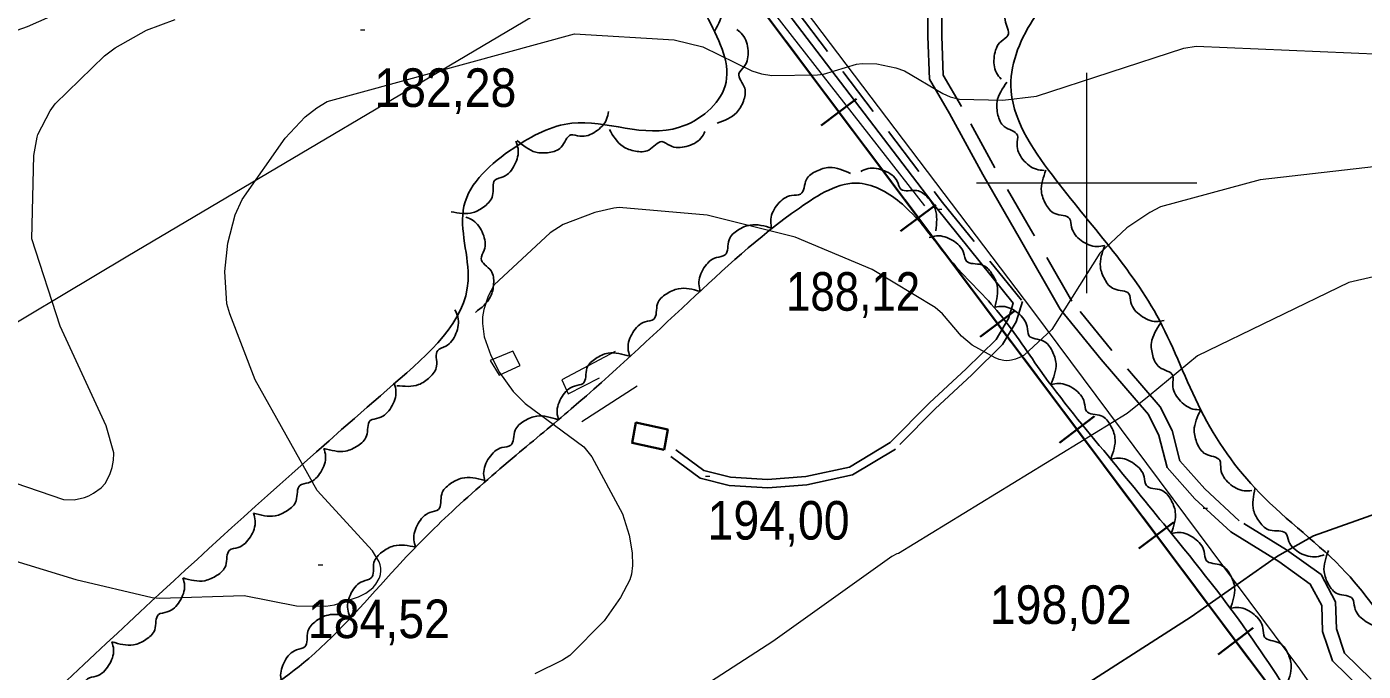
# Model space of a CAD drawing. Extents: x 480269 to 484877, y 4383588 to 4386804.
# Drawn here: x 482259.6 to 482562.7, y 4385389.2 to 4385535.4 of the extents above; entities that cross this region are included whole.
import ezdxf

# ---------------------------------------------------------------- set-up
doc = ezdxf.new("R2010")
doc.units = 0
doc.header["$LTSCALE"] = 3.8
doc.linetypes.add('MEDIUM_DASHED', pattern=[4.5, 3, -1.5])
for name, color, linetype, lineweight in [('1', 7, 'Continuous', 13), ('27', 7, 'Continuous', 25), ('34', 7, 'Continuous', 35), ('38', 7, 'Continuous', 25), ('47', 7, 'Continuous', 35), ('51', 7, 'Continuous', 13), ('7', 7, 'Continuous', 13), ('8', 7, 'Continuous', 25), ('9', 7, 'Continuous', 13)]:
    doc.layers.add(name, color=color, linetype=linetype, lineweight=lineweight)

msp = doc.modelspace()

# ---------------------------------------------------------------- linework, layer by layer
at = {"layer": '1'}
for p, q in [((482500, 4385525), (482500, 4385475)), ((482475, 4385500), (482525, 4385500))]:
    msp.add_line(p, q, dxfattribs=at)
at = {"layer": '27'}
for points in [[(482134.14, 4385639.56), (482145.42, 4385616.05), (482167.98, 4385611.34), (482199.94, 4385629.21), (482256.34, 4385654.6), (482299.58, 4385676.23), (482309.92, 4385675.29), (482324.96, 4385660.25), (482353.16, 4385626.39), (482366.32, 4385607.58), (482355.04, 4385597.24), (482347.52, 4385585.01), (482347.52, 4385561.5), (482356.92, 4385553.04), (482382.29, 4385553.98), (482400.15, 4385553.98), (482414.25, 4385537.05), (482418.01, 4385522), (482407.67, 4385512.6), (482383.23, 4385513.54), (482370.08, 4385507.9), (482358.8, 4385494.73), (482359.74, 4385477.8), (482342.82, 4385454.29), (482257.28, 4385376.24), (482191.48, 4385317.93), (482156.7, 4385290.66), (482136.02, 4385273.73), (482119.1, 4385272.79), (482113.46, 4385285.02), (482126.62, 4385312.29), (482143.54, 4385346.14), (482160.46, 4385378.12), (482156.7, 4385395.99), (482134.14, 4385407.27), (482113.46, 4385416.68), (482093.72, 4385412.91), (482087.14, 4385401.63), (482072.1, 4385398.81), (482050.48, 4385407.27), (482035.44, 4385408.21), (482021.34, 4385395.05), (482005.36, 4385398.81), (482011, 4385429.84), (482001.6, 4385476.86), (481971.52, 4385519.18), (481936.74, 4385563.38), (481930.16, 4385579.37), (481941.44, 4385597.24), (481940.5, 4385616.99), (481916.06, 4385648.96), (481908.54, 4385674.35), (481928.28, 4385695.98), (481936.74, 4385694.1), (481957.42, 4385664.01), (481967.76, 4385648.02), (481979.04, 4385640.5), (481992.2, 4385648.02), (482008.18, 4385667.77), (482022.28, 4385668.71), (482035.44, 4385653.66), (482062.7, 4385651.78), (482096.54, 4385655.54), (482120.04, 4385653.66), (482134.14, 4385639.56)], [(482542.34, 4385576.13), (482572.3, 4385598.45), (482613.4, 4385606.67), (482669.38, 4385601.97), (482699.92, 4385603.54), (482716.36, 4385597.27), (482706.58, 4385589.44), (482664.3, 4385586.7), (482640.81, 4385577.69), (482659.6, 4385562.02), (482674.47, 4385548.71), (482701.09, 4385543.22), (482742.98, 4385528.73), (482771.17, 4385497.4), (482787.61, 4385488.78), (482810.32, 4385489.57), (482832.24, 4385507.97), (482853.77, 4385510.32), (482862.39, 4385502.1), (482893.71, 4385505.62), (482910.54, 4385507.58), (482910.93, 4385544.79), (482907.8, 4385570.25), (482898.79, 4385625.47), (482891.36, 4385663.07), (482883.53, 4385676.78), (482864.34, 4385664.64), (482827.54, 4385621.56), (482795.44, 4385594.92), (482777.04, 4385578.47), (482768.43, 4385580.04), (482764.52, 4385594.53), (482742.98, 4385614.9), (482717.54, 4385624.3), (482701.88, 4385658.37), (482687, 4385665.03), (482672.91, 4385661.11), (482672.12, 4385638.4), (482670.95, 4385628.21), (482641.98, 4385624.69), (482607.53, 4385626.26), (482591.48, 4385631.35), (482599.89, 4385643.3)], [(482987.06, 4385196.22), (482962.01, 4385203.27), (482933.82, 4385208.75), (482918.16, 4385210.32), (482910.33, 4385217.37), (482911.12, 4385227.55), (482911.12, 4385236.17), (482900.16, 4385244), (482857.87, 4385258.89), (482836.73, 4385270.64), (482824.21, 4385265.15), (482832.82, 4385247.14), (482820.29, 4385239.3), (482767.05, 4385239.3), (482715.37, 4385240.87), (482694.23, 4385249.49), (482675.44, 4385265.94), (482679.36, 4385287.09), (482678.57, 4385302.75), (482650.39, 4385311.37), (482636.29, 4385330.17), (482633.95, 4385351.32), (482617.5, 4385368.55), (482588.53, 4385379.52), (482572.87, 4385393.62), (482558.78, 4385411.63), (482539.21, 4385429.65), (482525.9, 4385448.45), (482516.5, 4385468.82), (482492.23, 4385501.72), (482482.83, 4385522.08), (482488.31, 4385537.75), (482533.73, 4385569.87), (482542.34, 4385576.13)], [(482405.09, 4385553.44), (482406.87, 4385553.4), (482410.15, 4385551.5), (482411.85, 4385548.23), (482412, 4385546.18), (482415.16, 4385544.56), (482416.87, 4385542.11), (482417.41, 4385539.14), (482415.67, 4385534.49)], [(482480.6, 4385523.55), (482479.55, 4385524.98), (482479.05, 4385528.74), (482480.61, 4385532.09), (482482.14, 4385533.46), (482481.5, 4385536.95), (482482.4, 4385539.8), (482484.43, 4385542.04), (482489.18, 4385543.48)], [(482420.67, 4385534.8), (482421.99, 4385533.61), (482423.22, 4385530.02), (482422.36, 4385526.43), (482421.13, 4385524.78), (482422.46, 4385521.49), (482422.15, 4385518.52), (482420.61, 4385515.92), (482416.24, 4385513.55)], [(482490.37, 4385502.84), (482488.61, 4385503.07), (482485.55, 4385505.32), (482484.22, 4385508.76), (482484.29, 4385510.81), (482481.33, 4385512.77), (482479.89, 4385515.39), (482479.68, 4385518.41), (482481.93, 4385522.83)], [(482391.54, 4385516.19), (482391.15, 4385514.46), (482388.63, 4385511.62), (482385.08, 4385510.6), (482383.05, 4385510.87), (482380.82, 4385508.09), (482378.09, 4385506.9), (482375.06, 4385506.97), (482370.86, 4385509.6)], [(482413.45, 4385511.64), (482412.52, 4385510.13), (482409.22, 4385508.26), (482405.53, 4385508.45), (482403.69, 4385509.36), (482400.69, 4385507.45), (482397.71, 4385507.21), (482394.88, 4385508.25), (482391.76, 4385512.11)], [(482370.53, 4385509.47), (482371.06, 4385507.77), (482370.29, 4385504.06), (482367.72, 4385501.4), (482365.82, 4385500.62), (482365.28, 4385497.1), (482363.5, 4385494.71), (482360.85, 4385493.26), (482355.89, 4385493.45)], [(482428.48, 4385489.96), (482428.37, 4385491.73), (482429.98, 4385495.17), (482433.09, 4385497.15), (482435.12, 4385497.47), (482436.46, 4385500.76), (482438.75, 4385502.68), (482441.67, 4385503.48), (482446.44, 4385502.14)], [(482448.76, 4385502.58), (482450.42, 4385503.22), (482454.18, 4385502.73), (482457.01, 4385500.36), (482457.93, 4385498.53), (482461.48, 4385498.24), (482464, 4385496.64), (482465.64, 4385494.1), (482465.81, 4385489.15)], [(482504.07, 4385485.77), (482502.31, 4385485.54), (482498.77, 4385486.92), (482496.6, 4385489.91), (482496.14, 4385491.91), (482492.77, 4385493.04), (482490.71, 4385495.2), (482489.74, 4385498.06), (482490.77, 4385502.91)], [(482625.51, 4385282.56), (482642.43, 4385259.65), (482650.38, 4385244.64), (482647.78, 4385242.37), (482636.62, 4385237.32), (482619.6, 4385231), (482606.07, 4385227.49), (482592.32, 4385225.27), (482576.02, 4385223.66), (482565.3, 4385225.16), (482544.25, 4385237.98), (482530.74, 4385248.12), (482521.45, 4385250.21), (482506.84, 4385248), (482489.75, 4385241.2), (482474.05, 4385233.67), (482467.83, 4385231.98), (482446.42, 4385237.18), (482431.83, 4385245.15), (482427.52, 4385258.1), (482433.95, 4385267.51), (482447.44, 4385281.6), (482466.7, 4385298.44), (482480.68, 4385311.65), (482486, 4385318.16), (482489.98, 4385329.2), (482485.82, 4385343.36), (482475.74, 4385354.14), (482463.65, 4385352.6), (482442.18, 4385344.35), (482419.61, 4385337.03), (482392.84, 4385327.98), (482375.42, 4385322.04), (482354.47, 4385315.04), (482335.63, 4385313.3), (482324.91, 4385311.71), (482306.75, 4385298.27), (482298.77, 4385288.95), (482284.61, 4385269.24), (482273.64, 4385250.87), (482262.03, 4385234.12), (482247.6, 4385214.12), (482240.37, 4385209.68), (482231.84, 4385210.09), (482210.78, 4385220.1), (482179.62, 4385233.3), (482175.12, 4385239.41), (482174.28, 4385251.32), (482183.7, 4385264.71), (482206.93, 4385288.25), (482225.02, 4385306.72), (482255.15, 4385335.95), (482274.61, 4385354.56), (482305.02, 4385378.68), (482323.6, 4385392.1), (482343.47, 4385412.74), (482356.09, 4385425.44), (482370.63, 4385438.23), (482383.14, 4385448.74), (482409.87, 4385473.1), (482434.85, 4385494.28), (482448.48, 4385499.91), (482458.21, 4385495.14), (482469.07, 4385482.48), (482479.65, 4385471.01), (482489.49, 4385457.47), (482504.85, 4385438.05), (482518.31, 4385421.58), (482537.64, 4385396.47), (482552.32, 4385375.39), (482572.69, 4385353.07), (482605.31, 4385309.46), (482625.51, 4385282.56)], [(482359.24, 4385492.21), (482360.85, 4385491.47), (482363.1, 4385488.41), (482363.36, 4385484.73), (482362.68, 4385482.79), (482364.93, 4385480.04), (482365.52, 4385477.12), (482364.83, 4385474.18), (482361.38, 4385470.62)], [(482412.39, 4385475.33), (482412.05, 4385477.07), (482413.2, 4385480.69), (482416.03, 4385483.05), (482418, 4385483.64), (482418.91, 4385487.07), (482420.93, 4385489.27), (482423.72, 4385490.43), (482428.63, 4385489.72)], [(482464.26, 4385487.57), (482465.99, 4385487.97), (482469.64, 4385486.93), (482472.09, 4385484.17), (482472.74, 4385482.22), (482476.2, 4385481.42), (482478.46, 4385479.47), (482479.71, 4385476.72), (482479.15, 4385471.79)], [(482517.57, 4385468.78), (482515.81, 4385468.54), (482512.27, 4385469.89), (482510.06, 4385472.85), (482509.59, 4385474.85), (482506.21, 4385475.94), (482504.13, 4385478.09), (482503.12, 4385480.94), (482504.11, 4385485.8)], [(482396.38, 4385460.68), (482396.01, 4385462.42), (482397.09, 4385466.05), (482399.88, 4385468.47), (482401.84, 4385469.09), (482402.68, 4385472.54), (482404.66, 4385474.78), (482407.43, 4385475.99), (482412.35, 4385475.37)], [(482356.75, 4385471.21), (482357.41, 4385469.57), (482356.98, 4385465.8), (482354.65, 4385462.93), (482352.83, 4385461.98), (482352.59, 4385458.44), (482351.03, 4385455.89), (482348.51, 4385454.22), (482343.56, 4385453.98)], [(482479.21, 4385471.81), (482480.98, 4385471.97), (482484.45, 4385470.45), (482486.51, 4385467.39), (482486.89, 4385465.37), (482490.21, 4385464.11), (482492.19, 4385461.88), (482493.06, 4385458.98), (482491.84, 4385454.17)], [(482525.87, 4385448.52), (482524.1, 4385448.69), (482520.98, 4385450.84), (482519.54, 4385454.24), (482519.55, 4385456.29), (482516.52, 4385458.16), (482515.01, 4385460.73), (482514.7, 4385463.74), (482516.81, 4385468.23)], [(482380.27, 4385446.15), (482379.91, 4385447.89), (482381.03, 4385451.51), (482383.84, 4385453.9), (482385.81, 4385454.5), (482386.69, 4385457.95), (482388.69, 4385460.16), (482391.47, 4385461.35), (482396.39, 4385460.67)], [(482343, 4385454.45), (482343.37, 4385452.72), (482342.29, 4385449.08), (482339.5, 4385446.67), (482337.54, 4385446.05), (482336.7, 4385442.59), (482334.72, 4385440.36), (482331.95, 4385439.14), (482327.03, 4385439.76)], [(482491.95, 4385454.25), (482493.7, 4385454.5), (482497.25, 4385453.16), (482499.47, 4385450.2), (482499.94, 4385448.2), (482503.33, 4385447.12), (482505.41, 4385444.98), (482506.43, 4385442.13), (482505.46, 4385437.27)], [(482537.49, 4385430.19), (482535.72, 4385430.13), (482532.33, 4385431.84), (482530.45, 4385435.02), (482530.19, 4385437.05), (482526.94, 4385438.5), (482525.09, 4385440.84), (482524.39, 4385443.78), (482525.87, 4385448.52)], [(482363.55, 4385432.3), (482363.26, 4385434.06), (482364.51, 4385437.64), (482367.41, 4385439.92), (482369.4, 4385440.45), (482370.4, 4385443.86), (482372.49, 4385445.99), (482375.31, 4385447.08), (482380.2, 4385446.23)], [(482327.04, 4385439.75), (482327.41, 4385438.02), (482326.33, 4385434.38), (482323.54, 4385431.97), (482321.58, 4385431.35), (482320.74, 4385427.89), (482318.76, 4385425.66), (482315.99, 4385424.44), (482311.07, 4385425.06)], [(482505.48, 4385437.28), (482507.23, 4385437.56), (482510.8, 4385436.26), (482513.05, 4385433.33), (482513.55, 4385431.34), (482516.95, 4385430.29), (482519.06, 4385428.18), (482520.11, 4385425.35), (482519.2, 4385420.47)], [(482347.87, 4385417.3), (482347.44, 4385419.02), (482348.39, 4385422.69), (482351.09, 4385425.21), (482353.02, 4385425.9), (482353.74, 4385429.39), (482355.64, 4385431.69), (482358.36, 4385433.01), (482363.3, 4385432.56)], [(482553.86, 4385415.64), (482552.15, 4385415.16), (482548.45, 4385416.01), (482545.86, 4385418.64), (482545.12, 4385420.56), (482541.62, 4385421.18), (482539.26, 4385423.01), (482537.87, 4385425.7), (482538.18, 4385430.65)], [(482311.07, 4385425.06), (482311.45, 4385423.32), (482310.36, 4385419.68), (482307.57, 4385417.27), (482305.62, 4385416.65), (482304.77, 4385413.19), (482302.79, 4385410.96), (482300.02, 4385409.74), (482295.1, 4385410.36)], [(482519.19, 4385420.46), (482520.95, 4385420.69), (482524.48, 4385419.32), (482526.67, 4385416.35), (482527.13, 4385414.35), (482530.5, 4385413.23), (482532.57, 4385411.07), (482533.56, 4385408.22), (482532.55, 4385403.36)], [(482332.92, 4385401.58), (482332.42, 4385403.29), (482333.25, 4385406.99), (482335.87, 4385409.59), (482337.78, 4385410.35), (482338.38, 4385413.85), (482340.2, 4385416.21), (482342.88, 4385417.62), (482347.83, 4385417.34)], [(482568.29, 4385399.58), (482566.53, 4385399.34), (482562.99, 4385400.7), (482560.79, 4385403.66), (482560.32, 4385405.66), (482556.94, 4385406.76), (482554.86, 4385408.91), (482553.86, 4385411.76), (482554.85, 4385416.62)], [(482295.07, 4385410.4), (482295.43, 4385408.66), (482294.31, 4385405.04), (482291.5, 4385402.65), (482289.53, 4385402.04), (482288.66, 4385398.6), (482286.66, 4385396.38), (482283.88, 4385395.19), (482278.96, 4385395.86)], [(482532.75, 4385403.51), (482534.52, 4385403.64), (482537.97, 4385402.07), (482539.99, 4385398.98), (482540.34, 4385396.95), (482543.64, 4385395.65), (482545.58, 4385393.38), (482546.41, 4385390.47), (482545.13, 4385385.68)], [(482317.71, 4385386.09), (482317.25, 4385387.81), (482318.15, 4385391.49), (482320.81, 4385394.05), (482322.73, 4385394.77), (482323.4, 4385398.26), (482325.26, 4385400.6), (482327.96, 4385401.95), (482332.91, 4385401.59)], [(482278.97, 4385395.85), (482279.33, 4385394.11), (482278.21, 4385390.49), (482275.4, 4385388.09), (482273.44, 4385387.49), (482272.56, 4385384.04), (482270.56, 4385381.83), (482267.78, 4385380.64), (482262.87, 4385381.3)]]:
    msp.add_spline(points, degree=3, dxfattribs=at)
at = {"layer": '34'}
for p, q in [((482431.83, 4385532.05), (482437.83, 4385524.05)), ((482439.83, 4385513.05), (482447.83, 4385519.05)), ((482440.83, 4385520.05), (482446.82, 4385512.05)), ((482449.82, 4385508.05), (482455.82, 4385500.05)), ((482457.82, 4385489.05), (482465.82, 4385495.05)), ((482458.82, 4385496.05), (482464.82, 4385488.05)), ((482467.82, 4385484.05), (482473.82, 4385476.04)), ((482475.82, 4385465.04), (482483.82, 4385471.04)), ((482476.82, 4385472.04), (482482.82, 4385464.04)), ((482485.81, 4385460.04), (482491.81, 4385452.04)), ((482494.81, 4385448.04), (482500.81, 4385440.04)), ((482493.81, 4385441.04), (482501.81, 4385447.04)), ((482503.81, 4385436.04), (482509.81, 4385428.04)), ((482512.81, 4385424.04), (482518.81, 4385416.04)), ((482511.81, 4385417.04), (482519.81, 4385423.04)), ((482521.81, 4385412.03), (482527.8, 4385404.03)), ((482530.8, 4385400.03), (482536.8, 4385392.03)), ((482529.8, 4385393.03), (482537.8, 4385399.03))]:
    msp.add_line(p, q, dxfattribs=at)
msp.add_lwpolyline([(481732.67, 4386453.74), (481770, 4386403), (482108, 4385964), (482722, 4385145)], dxfattribs=at)
at = {"layer": '38', "linetype": 'MEDIUM_DASHED'}
for points in [[(482311.08, 4385700.45), (482314.84, 4385696.17), (482364.97, 4385629.8), (482423.96, 4385552.47), (482467.32, 4385495.55), (482485.42, 4385473.09), (482484, 4385468.46), (482480.95, 4385463.29), (482473.99, 4385456.43), (482465.68, 4385448.75), (482456.62, 4385439.61), (482446.93, 4385433.76), (482436.58, 4385431.5), (482427.68, 4385430.83), (482418.96, 4385431.34), (482412.36, 4385433.03), (482405.73, 4385437.9)], [(482564.56, 4385387.37), (482558.49, 4385393.3), (482556.66, 4385398.8), (482556.45, 4385404.92), (482553.16, 4385411.12), (482545.35, 4385416.72), (482534.59, 4385423.32), (482526.81, 4385430.55), (482521.11, 4385436.94), (482519.39, 4385443.81), (482516.67, 4385449.18), (482505.71, 4385461.94), (482496.64, 4385473.15), (482487.78, 4385488.62), (482479.21, 4385503.41), (482471.65, 4385517.3), (482467.47, 4385524.44), (482467.17, 4385533.25), (482467.11, 4385545.35)]]:
    msp.add_lwpolyline(points, dxfattribs=at)
at = {"layer": '38'}
for points in [[(482311.25, 4385694.68), (482313.35, 4385695.01), (482363.48, 4385628.66), (482422.47, 4385551.33), (482465.85, 4385494.39), (482483.33, 4385472.69), (482482.27, 4385469.23), (482479.46, 4385464.45), (482472.69, 4385457.79), (482464.38, 4385450.1), (482455.45, 4385441.1), (482446.23, 4385435.53), (482436.3, 4385433.36), (482427.66, 4385432.71), (482419.26, 4385433.2), (482413.18, 4385434.76), (482406.84, 4385439.41)], [(482562.33, 4385385.12), (482555.73, 4385391.57), (482553.51, 4385398.23), (482553.31, 4385404.08), (482550.71, 4385408.98), (482543.6, 4385414.08), (482532.67, 4385420.79), (482524.55, 4385428.33), (482518.23, 4385435.41), (482516.41, 4385442.69), (482514.01, 4385447.41), (482503.28, 4385459.92), (482494.02, 4385471.36), (482485.04, 4385487.04), (482476.45, 4385501.86), (482468.89, 4385515.74), (482464.33, 4385523.53), (482464, 4385533.19), (482463.94, 4385545.14)]]:
    msp.add_lwpolyline(points, dxfattribs=at)
at = {"layer": '47'}
msp.add_lwpolyline([(482404.2, 4385439.45), (482404.99, 4385444.01), (482397.8, 4385445.61), (482396.93, 4385440.99)], close=True, dxfattribs=at)
at = {"layer": '51'}
for p, q in [((482412.24, 4385560.23), (482282.57, 4385483.33)), ((482385.56, 4385445.85), (482398.09, 4385453.92))]:
    msp.add_line(p, q, dxfattribs=at)
for points in [[(482404.1, 4385677.73), (482302.92, 4385714.75), (482302.94, 4385713.84), (482359.86, 4385638.29), (482423.37, 4385556.01), (482487.7, 4385471.02), (482548.28, 4385389.71), (482609.6, 4385302.12), (482658.45, 4385236.36), (482731.86, 4385137.6), (482793.32, 4385159.98), (482893.05, 4385195.69), (482991.91, 4385230.66), (483071.52, 4385260.62), (483095.48, 4385269.3)], [(482463.32, 4385494.77), (482386.27, 4385593.5), (482335.63, 4385568.94), (482259.74, 4385535.43), (482256.11, 4385534.08)], [(482282.57, 4385483.33), (482245.11, 4385461), (482223.11, 4385448.41), (482186.74, 4385425.45), (482177.68, 4385433.66), (482138.07, 4385362.41)], [(482371.51, 4385458.53), (482369.89, 4385461.8), (482364.73, 4385459.72)], [(482393.1, 4385461.72), (482381.01, 4385455.28), (482382.41, 4385452.17), (482389.52, 4385455.78)], [(482364.73, 4385459.72), (482366.74, 4385456.39), (482371.51, 4385458.53)]]:
    msp.add_lwpolyline(points, dxfattribs=at)
at = {"layer": '7'}
for p, q in [((482335.3, 4385534.71), (482336.3, 4385534.71)), ((482466.19, 4385494.01), (482467.19, 4385494.01)), ((482413.54, 4385433.43), (482414.54, 4385433.43)), ((482526.44, 4385426.18), (482527.44, 4385426.18)), ((482325.76, 4385413.3), (482326.76, 4385413.3))]:
    msp.add_line(p, q, dxfattribs=at)
at = {"layer": '8'}
msp.add_lwpolyline([(482853.51, 4385473.63), (482852.75, 4385473.18), (482852.36, 4385473), (482851.69, 4385472.81), (482851.03, 4385472.74), (482849.91, 4385472.8), (482849.19, 4385472.92), (482848.25, 4385473.22), (482841.95, 4385477.39), (482827.34, 4385484.54), (482821.42, 4385485.98), (482815.79, 4385486.59), (482790.46, 4385484.64), (482771.85, 4385485.61), (482764.37, 4385485.03), (482690.09, 4385470.49), (482656.59, 4385457.23), (482551.42, 4385419.93), (482543.3, 4385415.32), (482523.69, 4385401.52), (482493.55, 4385382.17)], dxfattribs=at)
at = {"layer": '9'}
for points in [[(482276.51, 4385430.84), (482277.41, 4385431.79), (482277.46, 4385431.8), (482278.52, 4385433.83), (482279.05, 4385435.41), (482279.35, 4385437.1), (482279.42, 4385438.56), (482279.41, 4385438.72), (482277.69, 4385444.84), (482267.23, 4385467.45), (482260.82, 4385487.27), (482261.22, 4385506.23), (482261.97, 4385510.39), (482262.13, 4385510.94), (482264.97, 4385516.34), (482266.06, 4385517.9), (482277.28, 4385528.85), (482279.66, 4385530.67), (482286.81, 4385534.67), (482293.28, 4385537.1)], [(482339.72, 4385410.6), (482339.88, 4385411.17), (482339.96, 4385412.01), (482339.94, 4385412.59), (482339.81, 4385413.32), (482339.58, 4385414.04), (482338.06, 4385416.55), (482325.52, 4385430.18), (482311.41, 4385455.29), (482305.67, 4385470.28), (482305.03, 4385472.56), (482304.57, 4385479.87), (482305.23, 4385486.31), (482306.91, 4385492.71), (482308.47, 4385496.25), (482318.21, 4385510.15), (482322.8, 4385515.01), (482325.4, 4385517.05), (482327.8, 4385518.44), (482383.89, 4385533.8), (482406.49, 4385532.48), (482412.95, 4385530.86), (482424.06, 4385525.45), (482426.28, 4385524.74), (482428.58, 4385524.33), (482438.95, 4385524.49), (482440.33, 4385524.64), (482447.8, 4385526.91), (482449.09, 4385527.09), (482452.44, 4385526.97), (482456.75, 4385526.09), (482458.7, 4385525.41), (482467.4, 4385520.24), (482469.09, 4385519.53), (482471.18, 4385518.99), (482480.97, 4385518.73), (482488.65, 4385519.64), (482522.07, 4385530.55), (482524.87, 4385531.03), (482566.99, 4385529.18)], [(482605.94, 4385508.3), (482539.37, 4385500.7), (482516.75, 4385494.53), (482514.33, 4385493.3), (482509.14, 4385489.82), (482503.01, 4385484.08), (482492.13, 4385466.74), (482485.8, 4385460.92), (482485.13, 4385460.51), (482483.84, 4385459.98), (482482.96, 4385459.74), (482482.53, 4385459.67), (482481.84, 4385459.64), (482481.19, 4385459.71), (482480.14, 4385459.95), (482479.25, 4385460.28), (482474.03, 4385463.14), (482471.66, 4385465.22), (482467.34, 4385470.3), (482465.67, 4385471.72), (482451.34, 4385480.36), (482433.92, 4385487.69), (482413.97, 4385492.69), (482394.02, 4385494.44), (482392.76, 4385494.27), (482388.49, 4385493.29), (482381.26, 4385490.58), (482378.31, 4385488.65), (482365.68, 4385476.86), (482364.29, 4385474.33), (482363.3, 4385471.29), (482363.03, 4385469.64), (482363.01, 4385468.12), (482363.41, 4385465.07), (482364.91, 4385460.82), (482366.85, 4385456.94), (482369.98, 4385452.7), (482372.69, 4385449.96)], [(482047.31, 4385463.81), (482079.76, 4385486.57), (482086.73, 4385489.69), (482088.51, 4385490.23), (482111.07, 4385491.36), (482112.88, 4385491.21), (482162.14, 4385486.16), (482182.66, 4385481.08), (482187.24, 4385479.41), (482194.12, 4385476.15), (482204.98, 4385469.12), (482209.67, 4385464.7), (482220.49, 4385449.41), (482222.11, 4385447.85), (482240.32, 4385437.65), (482267.99, 4385428.19), (482270.38, 4385428.12), (482272.76, 4385428.61), (482273.69, 4385428.96), (482274.76, 4385429.56), (482276.51, 4385430.84)], [(482565.08, 4385478.66), (482559.49, 4385477.41), (482525.16, 4385460.79), (482514.19, 4385451.69), (482509.16, 4385447.64), (482457.3, 4385415.94), (482456.98, 4385415.87), (482455.81, 4385415.25), (482428.86, 4385395.96), (482401.85, 4385378.5)], [(482372.69, 4385449.96), (482385.95, 4385440.09), (482387.81, 4385437.84), (482394.76, 4385424.93), (482396.29, 4385420.06), (482396.95, 4385416.08), (482397.03, 4385413.21), (482396.77, 4385411.23), (482396.44, 4385409.97), (482394.32, 4385405.89), (482390.58, 4385400.66), (482382.77, 4385392.75), (482381.13, 4385391.67), (482374.87, 4385388.64)], [(482236.4, 4385420.51), (482270.78, 4385410.04), (482288.06, 4385405.96), (482289.81, 4385405.75), (482308.96, 4385406.35), (482320.79, 4385404.04), (482327.45, 4385403.98), (482329.47, 4385404.25), (482334.9, 4385406.06), (482336.53, 4385406.9), (482337.76, 4385407.79), (482338.18, 4385408.18), (482338.8, 4385408.93), (482339.58, 4385410.25), (482339.72, 4385410.6)]]:
    msp.add_lwpolyline(points, dxfattribs=at)

# ---------------------------------------------------------------- texts
at = {"layer": '7'}
for s, width, p in [('182,28', 0.9, (482338.46, 4385517.23)), ('188,12', 0.85, (482431.82, 4385470.99)), ('194,00', 0.9, (482414.04, 4385419.06)), ('198,02', 0.9, (482478.04, 4385399.93)), ('184,52', 0.9, (482323.41, 4385396.71))]:
    msp.add_text(s, height=8.75, dxfattribs=dict(at, width=width)).set_placement(p)

doc.saveas('drawing.dxf')
